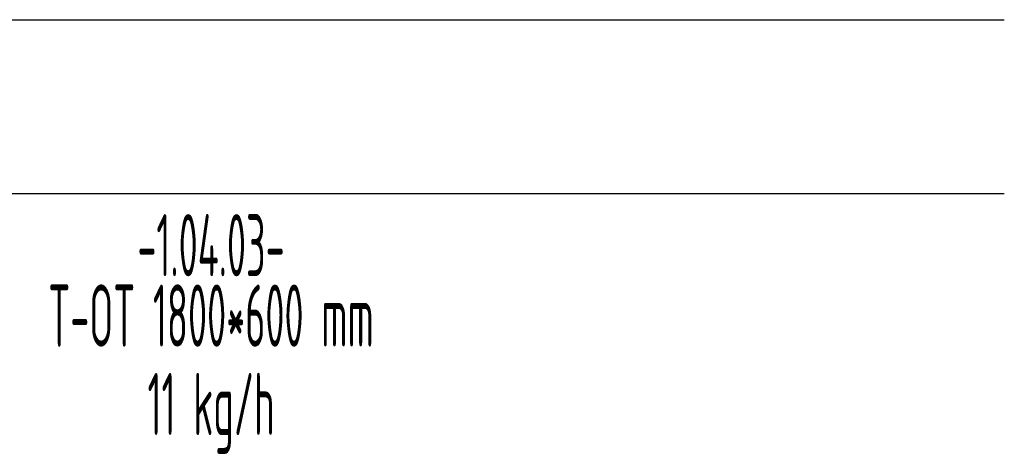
# Model space of a CAD drawing. Header units: millimetres. Extents: x -727 to 69715, y -15705 to 98123.
# Tile 281 of 316: x 66043 to 68024, y -13833 to -12955. Entities that reach past the tile are written whole.
import ezdxf
from ezdxf.enums import TextEntityAlignment as Align

# ---------------------------------------------------------------- set-up
doc = ezdxf.new("R2010")
doc.units = ezdxf.units.MM
doc.layers.add('JS_VYT_POPIS - OBECNĚ', color=7, linetype='Continuous', lineweight=5)
doc.styles.add('VZT_POPIS', font='isocp.shx', dxfattribs={"width": 0.6, "height": 125})

msp = doc.modelspace()

# ---------------------------------------------------------------- linework, layer by layer
for p, q in [((-727.4, -12954.7), (68024.3, -12954.7)), ((-727.4, -13304.7), (68024.3, -13304.7))]:
    msp.add_line(p, q)

# ---------------------------------------------------------------- texts
at = {"layer": 'JS_VYT_POPIS - OBECNĚ', "style": 'VZT_POPIS', "width": 0.5}
for s, p in [('-1.04.03-', (66427.7, -13408.4)), ('T-OT 1800*600 mm', (66427.7, -13550.1)), ('11 kg/h', (66427.7, -13728))]:
    msp.add_text(s, height=125, dxfattribs=at).set_placement(p, align=Align.MIDDLE_CENTER)

doc.saveas('drawing.dxf')
